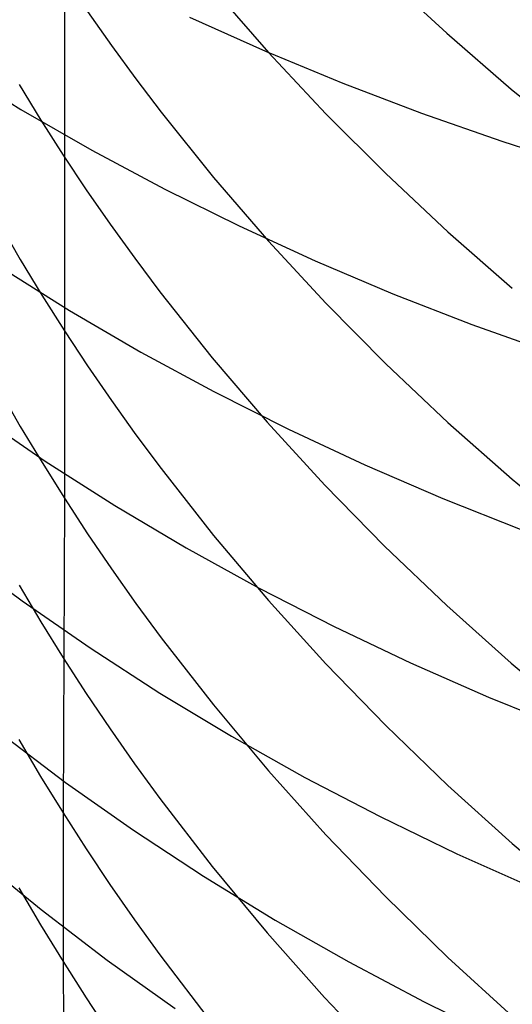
# Model space of a CAD drawing. Extents: x -383 to 1849, y -1185 to -529.
# Tile 463 of 656: x 440.77 to 443.41, y -1104.32 to -1099.06. Entities that reach past the tile are written whole.
import ezdxf

# ---------------------------------------------------------------- set-up
doc = ezdxf.new("R2010")
doc.units = 0
doc.layers.add('PREDEFINITO', color=7, linetype='CONTINUOUS')

msp = doc.modelspace()

# ---------------------------------------------------------------- linework, layer by layer
at = {"layer": 'PREDEFINITO'}
for p, q in [((441.0133, -1098.8319, 624.6824), (441.0133, -1100.7217, 621.3947)), ((442.7234, -1098.8257, 629.1145), (443.0556, -1099.1326, 629.3011)), ((441.8099, -1098.8985, 626.9132), (442.1035, -1099.2351, 627.1089)), ((441.1369, -1099.0154, 624.7843), (441.2642, -1099.1969, 624.8851)), ((441.6817, -1099.0457, 517.2711), (442.0871, -1099.2281, 517.061)), ((443.0556, -1099.1326, 629.3011), (443.3997, -1099.4303, 629.4821)), ((441.2642, -1099.1969, 624.8851), (441.3952, -1099.3765, 624.9848)), ((442.0871, -1099.2281, 517.061), (442.5006, -1099.3997, 516.8579)), ((442.1035, -1099.2351, 627.1089), (442.4104, -1099.5632, 627.2996)), ((440.4121, -1099.3112, 519.7369), (440.7814, -1099.5394, 519.5075)), ((440.7712, -1099.4069, 622.8429), (440.8871, -1099.5962, 622.9432)), ((441.3952, -1099.3765, 624.9848), (441.5298, -1099.554, 625.0833)), ((442.5006, -1099.3997, 516.8579), (442.9219, -1099.5602, 516.6619)), ((443.3997, -1099.4303, 629.4821), (443.7552, -1099.7187, 629.6575)), ((440.7814, -1099.5394, 519.5075), (441.1606, -1099.7574, 519.2839)), ((441.5298, -1099.554, 625.0833), (441.8096, -1099.9029, 625.277)), ((442.4104, -1099.5632, 627.2996), (442.7302, -1099.8825, 627.4852)), ((442.9219, -1099.5602, 516.6619), (443.3505, -1099.7096, 516.4733)), ((440.8871, -1099.5962, 622.9432), (441.0069, -1099.7837, 623.0425)), ((443.3505, -1099.7096, 516.4733), (443.7859, -1099.8476, 516.2924)), ((441.0069, -1099.7837, 623.0425), (441.1304, -1099.9692, 623.1408)), ((441.1606, -1099.7574, 519.2839), (441.5493, -1099.9651, 519.0664)), ((442.7302, -1099.8825, 627.4852), (443.0623, -1100.1927, 627.6655)), ((441.8096, -1099.9029, 625.277), (442.1032, -1100.2433, 625.4661)), ((441.1304, -1099.9692, 623.1408), (441.2577, -1100.1527, 623.2381)), ((441.5493, -1099.9651, 519.0664), (441.947, -1100.1622, 518.8552)), ((440.6654, -1100.148, 621.1052), (440.7776, -1100.3411, 621.2026)), ((441.2577, -1100.1527, 623.2381), (441.3887, -1100.3342, 623.3342)), ((441.947, -1100.1622, 518.8552), (442.3534, -1100.3485, 518.6506)), ((443.0623, -1100.1927, 627.6655), (443.4063, -1100.4937, 627.8404)), ((442.1032, -1100.2433, 625.4661), (442.4101, -1100.5751, 625.6503)), ((440.7776, -1100.3411, 621.2026), (440.8935, -1100.5324, 621.2992)), ((441.3887, -1100.3342, 623.3342), (441.5233, -1100.5137, 623.4293)), ((442.3534, -1100.3485, 518.6506), (442.7679, -1100.524, 518.4527)), ((440.67, -1100.3807, 521.3188), (441.0407, -1100.6133, 521.0954)), ((441.5233, -1100.5137, 623.4293), (441.8032, -1100.8665, 623.6162)), ((442.7679, -1100.524, 518.4527), (443.1901, -1100.6882, 518.2619)), ((440.8935, -1100.5324, 621.2992), (441.0133, -1100.7217, 621.3947)), ((442.4101, -1100.5751, 625.6503), (442.7299, -1100.898, 625.8295)), ((441.0407, -1100.6133, 521.0954), (441.4213, -1100.8356, 520.8777)), ((441.0133, -1100.7217, 621.3947), (441.1369, -1100.9091, 621.4893)), ((441.0133, -1100.7217, 621.3947), (441.0135, -1101.6175, 619.7244)), ((443.1901, -1100.6882, 518.2619), (443.6195, -1100.8412, 518.0782)), ((441.4213, -1100.8356, 520.8777), (441.8114, -1101.0474, 520.666)), ((441.8032, -1100.8665, 623.6162), (442.0968, -1101.2108, 623.7987)), ((441.1369, -1100.9091, 621.4893), (441.2642, -1101.0944, 621.5829)), ((442.7299, -1100.898, 625.8295), (443.062, -1101.2117, 626.0037)), ((440.6656, -1101.0382, 619.4463), (440.7778, -1101.2332, 619.5399)), ((441.8114, -1101.0474, 520.666), (442.2106, -1101.2486, 520.4604)), ((441.2642, -1101.0944, 621.5829), (441.3952, -1101.2778, 621.6754)), ((440.5502, -1101.1713, 523.1469), (440.9111, -1101.4184, 522.9244)), ((440.7778, -1101.2332, 619.5399), (440.8937, -1101.4263, 619.6326)), ((442.0968, -1101.2108, 623.7987), (442.4038, -1101.5464, 623.9764)), ((442.2106, -1101.2486, 520.4604), (442.6183, -1101.4388, 520.2611)), ((443.062, -1101.2117, 626.0037), (443.406, -1101.516, 626.1726)), ((441.3952, -1101.2778, 621.6754), (441.5298, -1101.459, 621.7669)), ((440.9111, -1101.4184, 522.9244), (441.2824, -1101.6552, 522.7073)), ((440.8937, -1101.4263, 619.6326), (441.0135, -1101.6175, 619.7244)), ((441.5298, -1101.459, 621.7669), (441.8096, -1101.8153, 621.9468)), ((442.6183, -1101.4388, 520.2611), (443.0342, -1101.618, 520.0685)), ((443.406, -1101.516, 626.1726), (443.7614, -1101.8107, 626.3362)), ((442.4038, -1101.5464, 623.9764), (442.7236, -1101.8729, 624.1495)), ((441.0135, -1101.6175, 619.7244), (441.006, -1103.2984, 616.3244)), ((441.0135, -1101.6175, 619.7244), (441.1371, -1101.8067, 619.8153)), ((443.0342, -1101.618, 520.0685), (443.4577, -1101.7859, 519.8827)), ((441.2824, -1101.6552, 522.7073), (441.6635, -1101.8817, 522.4957)), ((441.1371, -1101.8067, 619.8153), (441.2644, -1101.9939, 619.9052)), ((441.8096, -1101.8153, 621.9468), (442.1032, -1102.1629, 622.1223)), ((441.6635, -1101.8817, 522.4957), (442.0542, -1102.0976, 522.2899)), ((442.7236, -1101.8729, 624.1495), (443.0558, -1102.1903, 624.3176)), ((440.4357, -1101.9035, 524.9923), (440.7875, -1102.1651, 524.771)), ((441.2644, -1101.9939, 619.9052), (441.3954, -1102.179, 619.9941)), ((440.7708, -1102.082, 617.8532), (440.8868, -1102.277, 617.9421)), ((442.0542, -1102.0976, 522.2899), (442.4538, -1102.3027, 522.0901)), ((440.7875, -1102.1651, 524.771), (441.1501, -1102.4167, 524.5547)), ((441.3954, -1102.179, 619.9941), (441.53, -1102.3621, 620.082)), ((442.1032, -1102.1629, 622.1223), (442.4101, -1102.5017, 622.2933)), ((443.0558, -1102.1903, 624.3176), (443.3999, -1102.4982, 624.4808)), ((440.8868, -1102.277, 617.9421), (441.0065, -1102.47, 618.0302)), ((442.4538, -1102.3027, 522.0901), (442.8621, -1102.4968, 521.8964)), ((441.53, -1102.3621, 620.082), (441.8098, -1102.7218, 620.2548)), ((441.1501, -1102.4167, 524.5547), (441.523, -1102.658, 524.3436)), ((441.0065, -1102.47, 618.0302), (441.1301, -1102.661, 618.1173)), ((442.4101, -1102.5017, 622.2933), (442.7299, -1102.8313, 622.4597)), ((442.8621, -1102.4968, 521.8964), (443.2783, -1102.6797, 521.7092)), ((443.3999, -1102.4982, 624.4808), (443.7554, -1102.7964, 624.6388)), ((441.1301, -1102.661, 618.1173), (441.2573, -1102.8499, 618.2035)), ((441.523, -1102.658, 524.3436), (441.9059, -1102.8889, 524.1379)), ((443.2783, -1102.6797, 521.7092), (443.7023, -1102.8512, 521.5287)), ((441.8098, -1102.7218, 620.2548), (442.1034, -1103.0728, 620.4233)), ((442.7299, -1102.8313, 622.4597), (443.062, -1103.1516, 622.6214)), ((440.666, -1102.8697, 526.6257), (441.0188, -1103.1354, 526.4111)), ((441.2573, -1102.8499, 618.2035), (441.3883, -1103.0368, 618.2887)), ((441.9059, -1102.8889, 524.1379), (442.2982, -1103.109, 523.9378)), ((440.7704, -1102.9071, 616.1552), (440.8863, -1103.1037, 616.2402)), ((441.3883, -1103.0368, 618.2887), (441.5229, -1103.2217, 618.373)), ((440.8863, -1103.1037, 616.2402), (441.006, -1103.2984, 616.3244)), ((442.1034, -1103.0728, 620.4233), (442.4103, -1103.4149, 620.5876)), ((441.0188, -1103.1354, 526.4111), (441.3824, -1103.391, 526.2014)), ((442.2982, -1103.109, 523.9378), (442.6995, -1103.3183, 523.7435)), ((443.062, -1103.1516, 622.6214), (443.406, -1103.4624, 622.7782)), ((441.5229, -1103.2217, 618.373), (441.8028, -1103.5849, 618.5387)), ((441.006, -1103.2984, 616.3244), (441.1296, -1103.4911, 616.4077)), ((441.006, -1103.2984, 616.3244), (441.0062, -1104.0932, 614.6041)), ((442.6995, -1103.3183, 523.7435), (443.1093, -1103.5164, 523.5552)), ((441.3824, -1103.391, 526.2014), (441.7564, -1103.6363, 525.9968)), ((442.4103, -1103.4149, 620.5876), (442.7301, -1103.7477, 620.7475)), ((443.406, -1103.4624, 622.7782), (443.7614, -1103.7633, 622.9301)), ((441.1296, -1103.4911, 616.4077), (441.2569, -1103.6817, 616.4901)), ((443.1093, -1103.5164, 523.5552), (443.5271, -1103.7033, 523.3732)), ((440.5467, -1103.5356, 528.4851), (440.8885, -1103.8152, 528.2731)), ((441.8028, -1103.5849, 618.5387), (442.0964, -1103.9394, 618.7004)), ((441.2569, -1103.6817, 616.4901), (441.3878, -1103.8703, 616.5717)), ((441.7564, -1103.6363, 525.9968), (442.1402, -1103.871, 525.7973)), ((440.7705, -1103.6986, 614.4426), (440.8864, -1103.8969, 614.5237)), ((442.7301, -1103.7477, 620.7475), (443.0622, -1104.0712, 620.9028)), ((440.8885, -1103.8152, 528.2731), (441.2415, -1104.0847, 528.0656)), ((441.3878, -1103.8703, 616.5717), (441.5225, -1104.0568, 616.6523)), ((442.1402, -1103.871, 525.7973), (442.5335, -1104.095, 525.6033)), ((440.8864, -1103.8969, 614.5237), (441.0062, -1104.0932, 614.6041)), ((442.0964, -1103.9394, 618.7004), (442.4034, -1104.2849, 618.858)), ((441.0062, -1104.0932, 614.6041), (441.1297, -1104.2875, 614.6835)), ((441.0062, -1104.0932, 614.6041), (441.0141, -1105.5917, 611.1206)), ((441.2415, -1104.0847, 528.0656), (441.6052, -1104.3441, 527.8627)), ((441.5225, -1104.0568, 616.6523), (441.8023, -1104.4232, 616.8107)), ((442.5335, -1104.095, 525.6033), (442.9357, -1104.3079, 525.415)), ((443.0622, -1104.0712, 620.9028), (443.4062, -1104.3849, 621.0535)), ((441.1297, -1104.2875, 614.6835), (441.257, -1104.4797, 614.7622)), ((442.4034, -1104.2849, 618.858), (442.7233, -1104.6212, 619.0114)), ((442.9357, -1104.3079, 525.415), (443.3464, -1104.5096, 525.2325))]:
    msp.add_line(p, q, dxfattribs=at)

doc.saveas('drawing.dxf')
